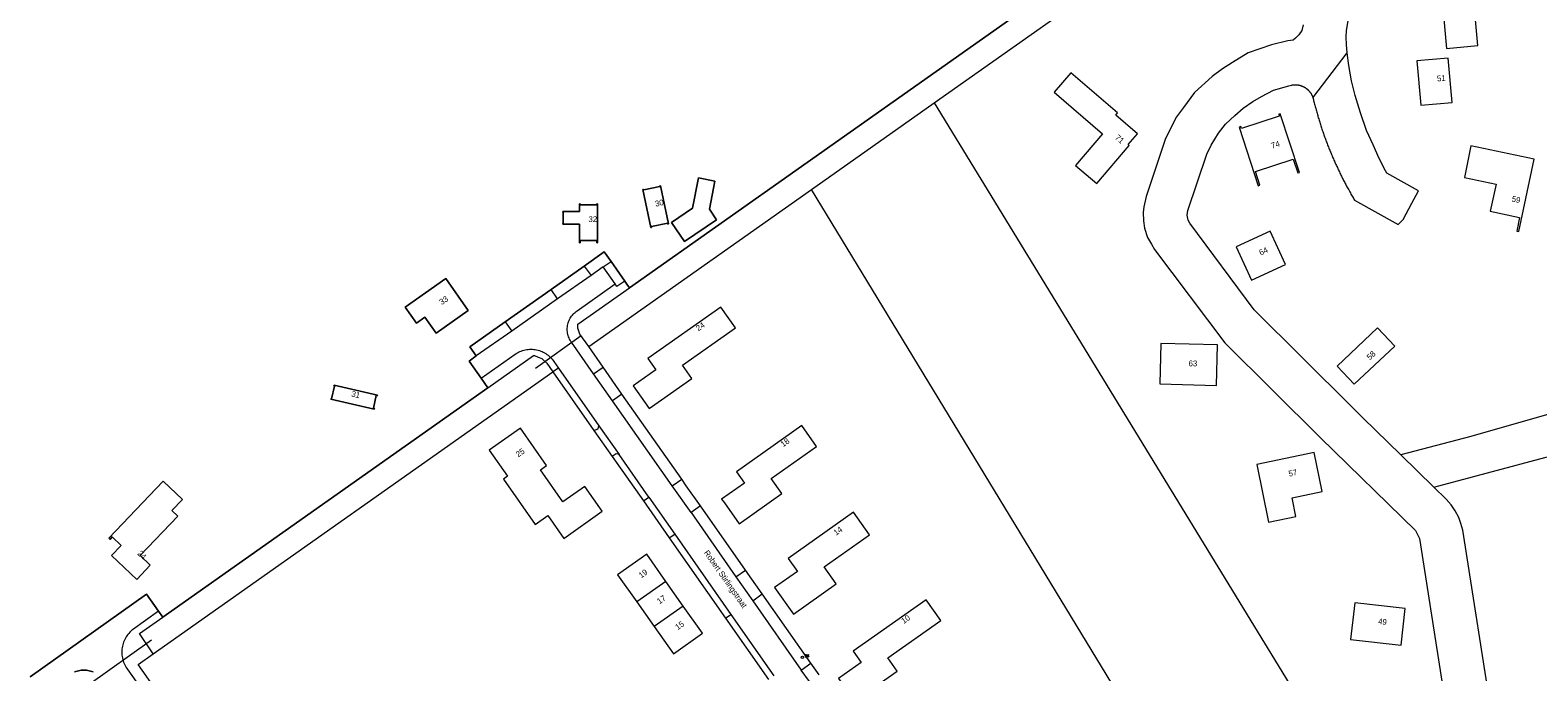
# Model space of a CAD drawing. Header units: metres. Extents: x 138165 to 154469, y 480134 to 494189.
# Tile 455 of 656: x 149316 to 149642, y 485581 to 485719. Entities that reach past the tile are written whole.
import ezdxf

# ---------------------------------------------------------------- set-up
doc = ezdxf.new("R2010")
doc.units = ezdxf.units.M
doc.header["$LTSCALE"] = 0.001
doc.header["$MEASUREMENT"] = 0
for name, color, linetype, lineweight in [('TOP-L-duiker', 7, 'Continuous', 0), ('TOP-L-topo objecten punt', 7, 'Continuous', 0), ('TOP-L-topo objecten vlak', 7, 'Continuous', 0), ('TOP-T-topo huisnummering naamgeving', 7, 'Continuous', 0)]:
    doc.layers.add(name, color=color, linetype=linetype, lineweight=lineweight)
doc.styles.add('Style-INTL_ISO', font='INTL_ISO.shx')
doc.styles.add('Style-STANDARD', font='STANDARD.shx')

# ---------------------------------------------------------------- blocks, each defined once
blk = doc.blocks.new('72')
at = {"layer": 'TOP-L-topo objecten punt', "color": 7, "linetype": 'Continuous', "lineweight": 0}
blk.add_circle((0, 0), 0.025, dxfattribs=at)
at = {"layer": 'TOP-L-topo objecten punt', "color": 7, "linetype": 'Continuous', "lineweight": 0, "style": 'Style-STANDARD'}
blk.add_text('BK', height=0.06, dxfattribs=at).set_placement((0.0483, 0))

msp = doc.modelspace()

# ---------------------------------------------------------------- linework, layer by layer
at = {"layer": 'TOP-L-duiker', "flags": 128}
for points in [[(149435.3, 485653.41), (149425.46, 485646.37)], [(149328.69, 485578), (149342.48, 485587.74)]]:
    msp.add_lwpolyline(points, dxfattribs=at)
at = {"layer": 'TOP-L-topo objecten vlak', "flags": 128}
for points in [[(149731.25, 485864.39), (149728.47, 485863.07), (149721.33, 485858.13), (149445.74, 485663.78)], [(149511.59, 485703.7), (149723.6, 485853.1), (149731.53, 485858.87)], [(149316.23, 485579.8), (149341.34, 485597.66), (149343.96, 485593.93), (149344.88, 485592.65), (149415.11, 485642.18), (149413.66, 485644.25), (149411.08, 485647.97), (149412.63, 485649.09), (149411.23, 485651.07), (149411.23, 485651.07), (149418.87, 485656.47), (149428.79, 485663.42), (149435.97, 485668.49), (149440.28, 485671.56), (149441.76, 485669.44), (149444.71, 485665.24), (149445.17, 485664.6), (149445.74, 485663.78), (149721.33, 485858.13)], [(149622.28, 485715.49), (149629.05, 485716.09), (149628.21, 485725.64), (149621.44, 485725.05), (149622.28, 485715.49)], [(149591.28, 485720.58), (149591.01, 485719.37), (149590.34, 485718.39), (149589.66, 485717.72), (149589.14, 485717.27), (149588.01, 485717.08), (149584.49, 485716.22), (149579.39, 485714.49), (149576.01, 485712.46), (149573.91, 485711.04), (149571.66, 485709.39), (149567.83, 485705.93), (149565.43, 485702.71), (149563.93, 485700.68), (149561.58, 485696.03), (149557.38, 485683.52), (149556.88, 485681.29), (149556.75, 485680.04), (149556.79, 485678.28), (149557.05, 485676.65), (149557.69, 485674.68), (149558.51, 485673.22), (149559.19, 485672.09), (149574.35, 485651.91), (149595.07, 485631.39), (149615.58, 485611.35), (149616.45, 485609.67), (149622.96, 485568.24)], [(149600.81, 485714.5), (149600.67, 485716.32), (149600.62, 485717.9), (149600.67, 485719.36), (149601.01, 485721.46)], [(149593.42, 485704.79), (149593.43, 485704.76), (149593.45, 485704.71), (149593.46, 485704.67), (149593.47, 485704.62), (149593.48, 485704.57), (149593.51, 485704.47), (149593.57, 485704.22), (149593.7, 485703.72), (149593.76, 485703.47), (149593.82, 485703.22), (149593.89, 485702.97), (149593.95, 485702.72), (149594.02, 485702.48), (149594.09, 485702.23), (149594.16, 485701.98), (149594.23, 485701.74), (149594.3, 485701.49), (149594.37, 485701.24), (149594.44, 485701), (149594.51, 485700.75), (149594.58, 485700.5), (149594.66, 485700.26), (149594.73, 485700.01), (149594.89, 485699.52), (149594.96, 485699.28), (149595.04, 485699.03), (149595.12, 485698.79), (149595.2, 485698.55), (149595.28, 485698.3), (149595.36, 485698.06), (149595.44, 485697.82), (149595.52, 485697.57), (149595.61, 485697.33), (149595.69, 485697.09), (149595.78, 485696.85), (149595.86, 485696.6), (149595.95, 485696.36), (149596.04, 485696.12), (149596.13, 485695.88), (149596.21, 485695.64), (149596.3, 485695.4), (149596.39, 485695.16), (149596.49, 485694.92), (149596.58, 485694.68), (149596.67, 485694.44), (149596.77, 485694.2), (149596.86, 485693.97), (149596.95, 485693.73), (149597.05, 485693.49), (149597.15, 485693.25), (149597.25, 485693.01), (149597.34, 485692.78), (149597.44, 485692.54), (149597.54, 485692.3), (149597.64, 485692.07), (149597.74, 485691.83), (149597.85, 485691.6), (149597.95, 485691.36), (149598.05, 485691.13), (149598.16, 485690.89), (149598.37, 485690.43), (149598.48, 485690.19), (149598.58, 485689.96), (149598.69, 485689.73), (149598.8, 485689.49), (149598.91, 485689.26), (149599.02, 485689.03), (149599.13, 485688.8), (149599.24, 485688.57), (149599.36, 485688.34), (149599.47, 485688.11), (149599.59, 485687.88), (149599.82, 485687.42), (149599.93, 485687.19), (149600.05, 485686.97), (149600.17, 485686.74), (149600.29, 485686.51), (149600.41, 485686.28), (149600.53, 485686.06), (149600.77, 485685.6), (149600.89, 485685.38), (149601.02, 485685.15), (149601.14, 485684.93), (149601.39, 485684.48), (149601.52, 485684.26), (149601.64, 485684.04), (149601.77, 485683.81), (149601.9, 485683.59), (149602.03, 485683.37), (149602.16, 485683.15), (149602.29, 485682.93), (149602.42, 485682.71), (149611.83, 485677.46), (149612.9, 485678.51), (149614.8, 485682.09), (149616.22, 485684.74), (149609.42, 485688.53), (149609.11, 485689.06), (149607.76, 485691.68), (149606.41, 485694.68), (149604.99, 485697.76), (149603.71, 485701.59), (149602.51, 485705.34), (149601.76, 485708.49), (149601.16, 485711.79), (149600.81, 485714.5)], [(149593.42, 485704.79), (149600.81, 485714.5)], [(149615.89, 485712.79), (149616.73, 485703.21), (149623.5, 485703.8), (149622.66, 485713.38), (149615.89, 485712.79)], [(149537.49, 485706.01), (149547.98, 485697.04), (149542.14, 485690.2), (149546.7, 485686.3), (149553.71, 485694.51), (149553.49, 485694.71), (149555.5, 485697.06), (149550.79, 485701.09), (149551.18, 485701.55), (149541.07, 485710.19), (149537.49, 485706.01)], [(149612.41, 485627.73), (149604.23, 485635.72), (149601.73, 485638.16), (149580.74, 485659.01), (149566.82, 485677.75), (149566.43, 485678.41), (149566.22, 485679.44), (149566.39, 485680.5), (149570.46, 485692.63), (149571.43, 485694.6), (149573.01, 485697.15), (149574.51, 485699.1), (149576.54, 485700.98), (149578.33, 485702.56), (149580.43, 485703.98), (149582.31, 485705.11), (149584.86, 485706.46), (149588.18, 485707.41), (149588.75, 485707.54), (149588.8, 485707.55), (149588.85, 485707.56), (149588.89, 485707.57), (149588.94, 485707.58), (149588.99, 485707.59), (149589.04, 485707.59), (149589.09, 485707.6), (149589.14, 485707.61), (149589.18, 485707.61), (149589.23, 485707.62), (149589.28, 485707.62), (149589.33, 485707.62), (149589.38, 485707.63), (149589.43, 485707.63), (149589.48, 485707.63), (149589.52, 485707.63), (149589.67, 485707.63), (149589.72, 485707.63), (149589.77, 485707.63), (149589.82, 485707.63), (149589.86, 485707.62), (149589.91, 485707.62), (149589.96, 485707.62), (149590.01, 485707.61), (149590.06, 485707.6), (149590.11, 485707.6), (149590.16, 485707.59), (149590.2, 485707.59), (149590.25, 485707.58), (149590.3, 485707.57), (149590.35, 485707.56), (149590.4, 485707.55), (149590.44, 485707.54), (149590.49, 485707.53), (149590.54, 485707.52), (149590.59, 485707.51), (149590.63, 485707.5), (149590.68, 485707.48), (149590.73, 485707.47), (149590.77, 485707.46), (149590.82, 485707.44), (149590.87, 485707.43), (149590.96, 485707.39), (149591, 485707.38), (149591.05, 485707.36), (149591.09, 485707.34), (149591.14, 485707.32), (149591.18, 485707.3), (149591.23, 485707.28), (149591.27, 485707.26), (149591.32, 485707.24), (149591.36, 485707.22), (149591.4, 485707.2), (149591.45, 485707.18), (149591.49, 485707.16), (149591.53, 485707.13), (149591.58, 485707.11), (149591.62, 485707.08), (149591.66, 485707.06), (149591.7, 485707.03), (149591.74, 485707.01), (149591.78, 485706.98), (149591.83, 485706.95), (149591.86, 485706.93), (149591.9, 485706.9), (149591.94, 485706.87), (149591.98, 485706.84), (149592.02, 485706.81), (149592.06, 485706.78), (149592.1, 485706.75), (149592.14, 485706.72), (149592.17, 485706.69), (149592.21, 485706.66), (149592.25, 485706.63), (149592.28, 485706.59), (149592.32, 485706.56), (149592.36, 485706.53), (149592.39, 485706.49), (149592.42, 485706.46), (149592.46, 485706.43), (149592.49, 485706.39), (149592.53, 485706.35), (149592.56, 485706.32), (149592.59, 485706.28), (149592.62, 485706.25), (149592.66, 485706.21), (149592.69, 485706.17), (149592.72, 485706.13), (149592.75, 485706.1), (149592.78, 485706.06), (149592.84, 485705.98), (149592.86, 485705.94), (149592.89, 485705.9), (149592.95, 485705.82), (149592.97, 485705.78), (149593, 485705.74), (149593.02, 485705.7), (149593.05, 485705.65), (149593.07, 485705.61), (149593.1, 485705.57), (149593.12, 485705.53), (149593.14, 485705.48), (149593.19, 485705.4), (149593.21, 485705.35), (149593.23, 485705.31), (149593.25, 485705.26), (149593.27, 485705.22), (149593.29, 485705.17), (149593.31, 485705.13), (149593.32, 485705.08), (149593.34, 485705.04), (149593.36, 485704.99), (149593.38, 485704.95), (149593.39, 485704.9), (149593.4, 485704.85), (149593.42, 485704.81), (149593.42, 485704.79)], [(149485.06, 485685.01), (149511.59, 485703.7)], [(149511.59, 485703.7), (149644.26, 485486.83)], [(149577.47, 485698.48), (149581.58, 485685.83), (149581.93, 485685.94), (149580.97, 485688.89), (149589.17, 485691.55), (149590.13, 485688.6), (149590.48, 485688.72), (149586.37, 485701.37), (149586.02, 485701.25), (149586.15, 485700.85), (149577.95, 485698.19), (149577.82, 485698.59), (149577.47, 485698.48)], [(149626.14, 485687.64), (149632.98, 485686.2), (149631.74, 485680.33), (149638.08, 485678.99), (149637.45, 485676.03), (149637.94, 485675.92), (149641.25, 485691.55), (149627.57, 485694.44), (149626.14, 485687.64)], [(149454.81, 485677.92), (149459.38, 485680.98), (149460.67, 485687.53), (149464.2, 485686.83), (149463.01, 485680.78), (149464.57, 485678.45), (149457.59, 485673.77), (149454.81, 485677.92)], [(149454.81, 485677.92), (149457.59, 485673.77), (149464.57, 485678.45), (149463.01, 485680.78), (149464.2, 485686.83), (149460.67, 485687.53), (149459.38, 485680.98), (149454.81, 485677.92)], [(149436.93, 485651.09), (149485.06, 485685.01)], [(149448.64, 485685), (149448.77, 485685.03), (149448.8, 485684.93), (149452.32, 485685.68), (149452.3, 485685.78), (149452.43, 485685.81), (149454.17, 485677.59), (149454.04, 485677.56), (149453.99, 485677.76), (149450.47, 485677.01), (149450.51, 485676.82), (149450.38, 485676.79), (149448.64, 485685)], [(149448.64, 485685), (149450.38, 485676.79), (149450.51, 485676.82), (149450.47, 485677.01), (149453.99, 485677.76), (149454.04, 485677.56), (149454.17, 485677.59), (149452.43, 485685.81), (149452.3, 485685.78), (149452.32, 485685.68), (149448.8, 485684.93), (149448.77, 485685.03), (149448.64, 485685)], [(149622.56, 485459), (149485.06, 485685.01)], [(149431.33, 485677.56), (149431.33, 485677.7), (149431.43, 485677.7), (149431.43, 485680.1), (149431.33, 485680.1), (149431.33, 485680.24), (149434.93, 485680.24), (149434.93, 485681.9), (149435.07, 485681.9), (149435.07, 485681.7), (149438.67, 485681.7), (149438.67, 485681.9), (149438.81, 485681.9), (149438.81, 485673.5), (149438.67, 485673.5), (149438.67, 485673.98), (149435.07, 485673.98), (149435.07, 485673.5), (149434.93, 485673.5), (149434.93, 485677.56), (149431.33, 485677.56)], [(149431.33, 485677.56), (149434.93, 485677.56), (149434.93, 485673.5), (149435.07, 485673.5), (149435.07, 485673.98), (149438.67, 485673.98), (149438.67, 485673.5), (149438.81, 485673.5), (149438.81, 485681.9), (149438.67, 485681.9), (149438.67, 485681.7), (149435.07, 485681.7), (149435.07, 485681.9), (149434.93, 485681.9), (149434.93, 485680.24), (149431.33, 485680.24), (149431.33, 485680.1), (149431.43, 485680.1), (149431.43, 485677.7), (149431.33, 485677.7), (149431.33, 485677.56)], [(149576.85, 485672.66), (149580.17, 485665.47), (149587.46, 485668.82), (149584.15, 485676.02), (149576.85, 485672.66)], [(149441.76, 485669.44), (149440.28, 485671.56), (149435.97, 485668.49)], [(149435.97, 485668.49), (149428.79, 485663.42)], [(149437.44, 485666.45), (149430.2, 485661.37)], [(149435.97, 485668.49), (149437.44, 485666.45)], [(149440.02, 485668.28), (149437.44, 485666.45)], [(149440.02, 485668.28), (149441.76, 485669.44)], [(149442.65, 485664.63), (149440.02, 485668.28)], [(149444.71, 485665.24), (149441.76, 485669.44)], [(149399.71, 485656.18), (149397.29, 485659.62), (149406.04, 485665.78), (149410.88, 485658.91), (149403.93, 485654.02), (149401.51, 485657.45), (149399.71, 485656.18)], [(149399.71, 485656.18), (149401.51, 485657.45), (149403.93, 485654.02), (149410.88, 485658.91), (149406.04, 485665.78), (149397.29, 485659.62), (149399.71, 485656.18)], [(149428.79, 485663.42), (149418.87, 485656.47)], [(149430.2, 485661.37), (149428.79, 485663.42)], [(149437.98, 485645.23), (149433.21, 485652.02), (149433.07, 485652.22), (149432.92, 485652.45), (149432.79, 485652.7), (149432.68, 485652.95), (149432.58, 485653.2), (149432.49, 485653.46), (149432.42, 485653.73), (149432.36, 485654), (149432.32, 485654.27), (149432.3, 485654.55), (149432.29, 485654.83), (149432.29, 485655.1), (149432.32, 485655.38), (149432.36, 485655.65), (149432.41, 485655.92), (149432.48, 485656.19), (149432.57, 485656.45), (149432.67, 485656.71), (149432.78, 485656.96), (149432.91, 485657.2), (149433.06, 485657.44), (149433.21, 485657.66), (149433.39, 485657.88), (149433.57, 485658.09), (149433.76, 485658.28), (149433.97, 485658.47), (149434.18, 485658.64), (149434.41, 485658.8), (149442.65, 485664.63)], [(149436.93, 485651.09), (149435.03, 485653.79), (149434.58, 485655.06), (149434.58, 485655.91), (149445.74, 485663.78)], [(149444.71, 485665.24), (149443.03, 485664.09), (149442.65, 485664.63)], [(149445.74, 485663.78), (149445.17, 485664.6), (149444.71, 485665.24)], [(149430.2, 485661.37), (149420.3, 485654.43)], [(149451.44, 485646.07), (149446.54, 485642.61), (149449.99, 485637.71), (149459.23, 485644.22), (149457.21, 485647.08), (149468.65, 485655.15), (149465.48, 485659.64), (149449.71, 485648.52), (149451.44, 485646.07)], [(149418.87, 485656.47), (149411.23, 485651.07), (149411.23, 485651.07), (149412.63, 485649.09)], [(149420.3, 485654.43), (149412.63, 485649.09)], [(149418.87, 485656.47), (149420.3, 485654.43)], [(149598.64, 485646.9), (149602.36, 485642.96), (149611.08, 485651.21), (149607.36, 485655.14), (149598.64, 485646.9)], [(149413.66, 485644.25), (149421.05, 485649.44), (149421.24, 485649.57), (149421.51, 485649.73), (149421.78, 485649.88), (149422.05, 485650.01), (149422.34, 485650.13), (149422.63, 485650.23), (149422.92, 485650.32), (149423.22, 485650.39), (149423.53, 485650.45), (149423.83, 485650.49), (149424.14, 485650.51), (149424.45, 485650.52), (149424.75, 485650.51), (149425.06, 485650.49), (149425.36, 485650.45), (149425.67, 485650.39), (149425.97, 485650.32), (149426.26, 485650.23), (149426.55, 485650.13), (149426.84, 485650.01), (149427.11, 485649.88), (149427.39, 485649.74), (149427.65, 485649.58), (149427.9, 485649.4), (149428.15, 485649.22), (149428.38, 485649.02), (149428.61, 485648.81), (149428.82, 485648.59), (149429.02, 485648.35), (149429.21, 485648.11), (149429.38, 485647.86), (149430.39, 485646.4)], [(149440.02, 485646.66), (149436.93, 485651.09)], [(149572.57, 485642.7), (149572.8, 485651.48), (149560.52, 485651.79), (149560.3, 485643.02), (149572.57, 485642.7)], [(149412.63, 485649.09), (149411.08, 485647.97), (149413.66, 485644.25)], [(149415.11, 485642.18), (149424.98, 485649.14), (149425.23, 485649.14), (149426.01, 485648.84), (149426.82, 485648.54), (149427.85, 485647.48), (149429.16, 485645.62)], [(149342.79, 485584.75), (149429.16, 485645.62)], [(149413.66, 485644.25), (149415.11, 485642.18)], [(149430.39, 485646.4), (149429.16, 485645.62)], [(149429.16, 485645.62), (149438.03, 485632.99)], [(149430.39, 485646.4), (149439.12, 485633.98)], [(149437.98, 485645.23), (149440.02, 485646.66)], [(149442.08, 485639.38), (149437.98, 485645.23)], [(149444.11, 485640.85), (149440.02, 485646.66)], [(149415.11, 485642.18), (149344.88, 485592.65)], [(149381.86, 485642.6), (149381.89, 485642.73), (149391.26, 485640.62), (149391.23, 485640.48), (149391, 485640.53), (149390.39, 485637.8), (149390.61, 485637.75), (149390.58, 485637.61), (149381.21, 485639.73), (149381.24, 485639.86), (149381.34, 485639.84), (149381.96, 485642.57), (149381.86, 485642.6)], [(149381.86, 485642.6), (149381.96, 485642.57), (149381.34, 485639.84), (149381.24, 485639.86), (149381.21, 485639.73), (149390.58, 485637.61), (149390.61, 485637.75), (149390.39, 485637.8), (149391, 485640.53), (149391.23, 485640.48), (149391.26, 485640.62), (149381.89, 485642.73), (149381.86, 485642.6)], [(149444.11, 485640.85), (149442.08, 485639.38)], [(149457.02, 485622.46), (149444.11, 485640.85)], [(149454.97, 485621.03), (149442.08, 485639.38)], [(149655.01, 485639.56), (149627.51, 485631.7), (149612.41, 485627.73)], [(149438.03, 485632.99), (149438.94, 485633.33), (149439.12, 485633.98)], [(149439.12, 485633.98), (149443.48, 485627.76)], [(149466.23, 485617.34), (149469.4, 485612.85), (149478.63, 485619.36), (149476.33, 485622.63), (149486.14, 485629.54), (149482.97, 485634.04), (149468.83, 485624.07), (149470.56, 485621.62), (149465.65, 485618.16), (149466.23, 485617.34)], [(149426.48, 485624.48), (149427.82, 485625.43), (149422.15, 485633.48), (149415.4, 485628.73), (149419.38, 485623.09), (149418.48, 485622.45), (149425.36, 485612.68), (149428.06, 485614.59), (149431.52, 485609.68), (149439.86, 485615.56), (149436.08, 485620.91), (149431.35, 485617.58), (149426.48, 485624.48)], [(149438.03, 485632.99), (149441.98, 485627.34)], [(149443.48, 485627.76), (149442.88, 485627.9), (149441.98, 485627.34)], [(149441.98, 485627.34), (149448.73, 485617.76)], [(149449.93, 485618.57), (149443.48, 485627.76)], [(149595.4, 485619.79), (149593.65, 485628.21), (149581.27, 485625.64), (149583.85, 485613.2), (149589.74, 485614.42), (149588.9, 485618.44), (149595.4, 485619.79)], [(149619.54, 485620.76), (149612.41, 485627.73)], [(149619.54, 485620.76), (149656.18, 485630.51)], [(149335.89, 485608.15), (149333.96, 485609.98), (149333.48, 485609.47), (149333.23, 485609.7), (149344.95, 485622.04), (149349.12, 485618.08), (149346.84, 485615.67), (149348.11, 485614.47), (149340.01, 485605.95), (149342.18, 485603.88), (149339.26, 485600.8), (149333.82, 485605.97), (149335.89, 485608.15)], [(149335.89, 485608.15), (149333.82, 485605.97), (149339.26, 485600.8), (149342.18, 485603.88), (149340.01, 485605.95), (149348.11, 485614.47), (149346.84, 485615.67), (149349.12, 485618.08), (149344.95, 485622.04), (149333.23, 485609.7), (149333.48, 485609.47), (149333.96, 485609.98), (149335.89, 485608.15)], [(149454.97, 485621.03), (149457.02, 485622.46)], [(149459.03, 485615.24), (149454.97, 485621.03)], [(149461.07, 485616.69), (149458.01, 485621.04), (149457.02, 485622.46)], [(149448.73, 485617.76), (149449.93, 485618.57)], [(149448.73, 485617.76), (149454.31, 485609.78)], [(149449.93, 485618.57), (149455.53, 485610.61)], [(149678.86, 485527.95), (149680.38, 485529.75), (149678.97, 485531.09), (149633.42, 485567.85), (149632.35, 485569.72), (149625.79, 485611.43), (149625.41, 485612.91), (149624.94, 485614.2), (149624.12, 485615.66), (149623.27, 485616.9), (149622.22, 485618.14), (149619.54, 485620.76)], [(149461.07, 485616.69), (149459.03, 485615.24)], [(149459.03, 485615.24), (149468.73, 485601.4)], [(149470.78, 485602.85), (149461.07, 485616.69)], [(149477.1, 485599.04), (149481.14, 485593.32), (149490.37, 485599.83), (149487.78, 485603.51), (149497.59, 485610.43), (149494.13, 485615.33), (149479.99, 485605.36), (149482.01, 485602.5), (149477.1, 485599.04)], [(149454.31, 485609.78), (149455.53, 485610.61)], [(149454.31, 485609.78), (149466.47, 485592.45)], [(149455.53, 485610.61), (149467.66, 485593.27)], [(149453.61, 485600.39), (149449.47, 485606.27), (149443.17, 485601.84), (149447.32, 485595.95)], [(149468.73, 485601.4), (149470.78, 485602.85)], [(149468.73, 485601.4), (149472.36, 485596.21)], [(149474.41, 485597.68), (149470.78, 485602.85)], [(149453.61, 485600.39), (149447.32, 485595.95)], [(149457.36, 485595.07), (149453.61, 485600.39)], [(149343.96, 485593.93), (149341.34, 485597.66), (149316.23, 485579.8)], [(149447.32, 485595.95), (149451.07, 485590.64)], [(149457.36, 485595.07), (149451.07, 485590.64)], [(149451.07, 485590.64), (149455.21, 485584.75), (149461.51, 485589.19), (149457.36, 485595.07)], [(149472.36, 485596.21), (149474.41, 485597.68)], [(149472.36, 485596.21), (149482.86, 485581.23)], [(149484.91, 485582.7), (149474.41, 485597.68)], [(149503.6, 485581.02), (149501.58, 485583.88), (149513.03, 485591.95), (149509.86, 485596.44), (149494.08, 485585.32), (149495.81, 485582.87), (149490.91, 485579.41), (149494.36, 485574.51), (149503.6, 485581.02)], [(149601.55, 485587.82), (149612.48, 485586.59), (149613.38, 485594.54), (149602.45, 485595.77), (149601.55, 485587.82)], [(149343.96, 485593.93), (149338.34, 485589.94), (149338.2, 485589.83), (149337.97, 485589.62), (149337.74, 485589.4), (149337.53, 485589.16), (149337.33, 485588.92), (149337.15, 485588.66), (149336.97, 485588.4), (149336.81, 485588.13), (149336.66, 485587.85), (149336.53, 485587.57), (149336.42, 485587.27), (149336.31, 485586.97), (149336.23, 485586.67), (149336.15, 485586.37), (149336.1, 485586.06), (149336.06, 485585.74), (149336.03, 485585.43), (149336.02, 485585.11), (149336.03, 485584.8), (149336.05, 485584.48), (149336.09, 485584.17), (149336.15, 485583.86), (149336.22, 485583.56), (149336.31, 485583.25), (149336.41, 485582.95), (149336.53, 485582.66), (149336.66, 485582.37), (149336.8, 485582.09), (149336.96, 485581.82), (149337.14, 485581.56), (149337.32, 485581.31), (149367.58, 485538.36)], [(149342.79, 485584.75), (149339.89, 485589.13), (149344.88, 485592.65)], [(149344.88, 485592.65), (149343.96, 485593.93)], [(149466.47, 485592.45), (149467.66, 485593.27)], [(149466.47, 485592.45), (149475.77, 485579.18)], [(149467.66, 485593.27), (149476.94, 485580.01)], [(149369.64, 485539.78), (149365.34, 485545.88), (149339.54, 485582.47), (149342.79, 485584.75)], [(149482.86, 485581.23), (149484.91, 485582.7)], [(149486.69, 485580.19), (149484.91, 485582.7)], [(149329.82, 485580.84), (149329.54, 485580.94), (149329.26, 485581.03), (149328.98, 485581.1), (149328.69, 485581.16), (149328.4, 485581.2), (149328.11, 485581.23), (149327.81, 485581.24), (149327.52, 485581.23), (149327.23, 485581.21), (149326.94, 485581.17), (149326.65, 485581.11), (149326.36, 485581.04), (149326.08, 485580.96), (149325.81, 485580.86)], [(149325.81, 485580.86), (149326.08, 485580.96), (149326.36, 485581.04), (149326.65, 485581.11), (149326.94, 485581.17), (149327.23, 485581.21), (149327.52, 485581.23), (149327.81, 485581.24), (149328.11, 485581.23), (149328.4, 485581.2), (149328.69, 485581.16), (149328.98, 485581.1), (149329.26, 485581.03), (149329.54, 485580.94), (149329.82, 485580.84)], [(149484.6, 485578.74), (149482.86, 485581.23)]]:
    msp.add_lwpolyline(points, dxfattribs=at)

# ---------------------------------------------------------------- block references
at = {"layer": 'TOP-L-topo objecten punt', "xscale": 10, "yscale": 10, "zscale": 10}
msp.add_blockref('72', (149483.11, 485584.02), dxfattribs=at)

# ---------------------------------------------------------------- texts
at = {"layer": 'TOP-T-topo huisnummering naamgeving', "style": 'Style-INTL_ISO'}
for s, rotation, p in [('51', 5, (149620.29, 485708.34)), ('71', 319.5, (149550.55, 485696.04)), ('74', 18, (149584.62, 485693.81)), ('30', 12, (149451.4, 485681.3)), ('59', 348.1, (149636.28, 485682.43)), ('64', 24.7, (149582.14, 485670.74)), ('33', 35.2, (149405.19, 485660.04)), ('24', 35.2, (149460.63, 485654.38)), ('58', 43.4, (149605.74, 485648.11)), ('63', 358.5, (149566.54, 485646.86)), ('31', 347.3, (149385.55, 485640.33)), ('18', 35.2, (149478.93, 485629.35)), ('25', 35.2, (149421.71, 485627.15)), ('57', 11.7, (149588.28, 485623.01)), ('14', 35.2, (149490.38, 485610.24)), ('24', 316.5, (149339.29, 485606.29)), ('Robert Stirlingstraat', 305.1, (149461.74, 485606.58)), ('19', 35.2, (149448.27, 485601.02)), ('17', 35.2, (149452.22, 485595.43)), ('15', 35.2, (149456.16, 485589.83)), ('10', 35.2, (149505, 485591.18)), ('49', 353.6, (149607.46, 485591.18))]:
    msp.add_text(s, height=1.25, rotation=rotation, dxfattribs=at).set_placement(p)
msp.add_text('32', height=1.25, dxfattribs=at).set_placement((149436.87, 485677.98))

doc.saveas('drawing.dxf')
